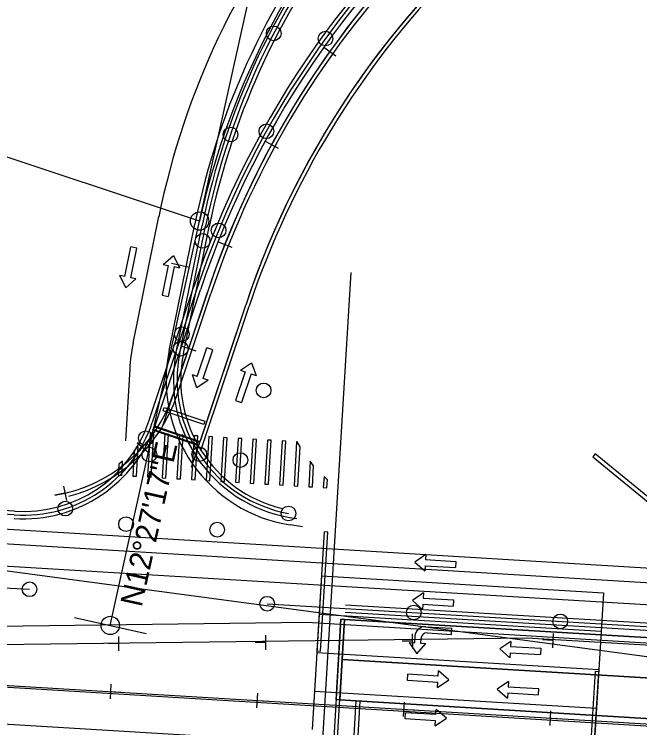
# Model space of a CAD drawing. Extents: x 659657 to 668193, y 633084 to 648639.
# Drawn here: x 661493.6 to 661664, y 642463.1 to 642657.6 of the extents above; entities that cross this region are included whole.
import ezdxf

# ---------------------------------------------------------------- set-up
doc = ezdxf.new("R2010")
doc.units = 0
for name, color, linetype in [('R_MOT_Stage 1', 7, 'Continuous'), ('R_MOT_Stage 1_Striping', 7, 'Continuous'), ('R_MOT_Stage 2', 7, 'Continuous'), ('R_MOT_Stage 2_Striping', 7, 'Continuous'), ('R_MOT_Stage 3', 7, 'Continuous'), ('R_MOT_Stage 3_Striping', 7, 'Continuous'), ('R_MOT_Stage 4', 7, 'Continuous'), ('R_MOT_Stage 4_Striping', 7, 'Continuous'), ('R_MOT_Stage 4_Striping_PPM', 7, 'Continuous'), ('R_MOT_Stage 5', 7, 'Continuous'), ('R_MOT_Stage 5_Striping', 7, 'Continuous'), ('R_MOT_Stage 5_Striping_PPM', 7, 'Continuous'), ('T_SIGNAL CONTROL CABINET', 7, 'Continuous')]:
    doc.layers.add(name, color=color, linetype=linetype)

msp = doc.modelspace()

# ---------------------------------------------------------------- linework, layer by layer
at = {"layer": 'R_MOT_Stage 1'}
for p, q in [((661537.71, 642565.47), (661544.74, 642599.99)), ((661539.67, 642565.07), (661546.7, 642599.59))]:
    msp.add_line(p, q, dxfattribs=at)
for centre in [(661564.28, 642652.34), (661552.51, 642624.78), (661544.91, 642595.79), (661538.92, 642566.39), (661543.98, 642537.64), (661568.29, 642521.49)]:
    msp.add_circle(centre, 2, dxfattribs=at)
for centre, radius, start, end in [((661743.29, 642559.56), 202.63, 113.7798, 168.4903), ((661743.29, 642559.56), 200.63, 113.7965, 168.4903), ((661574.95, 642557.89), 38, 168.4903, 263.3061), ((661574.95, 642557.89), 36, 168.4903, 256.631)]:
    msp.add_arc(centre, radius, start, end, dxfattribs=at)
at = {"layer": 'R_MOT_Stage 1_Striping'}
for p, q in [((661544.08, 642601.2), (661566.65, 642703.4)), ((661519.74, 642490.97), (661544.08, 642601.2)), ((661525.95, 642567.87), (661532.98, 642602.39)), ((661535.75, 642565.87), (661542.78, 642600.39)), ((661525.04, 642560.9), (661523.86, 642541.32))]:
    msp.add_line(p, q, dxfattribs=at)
for points in [[(661544.08, 642601.2), (661354.33, 642664.39)], [(661536.42, 642589.7), (661541.3, 642588.62)], [(661572.08, 642517.85), (661568.73, 642518.38)], [(661509.97, 642493.13), (661529.5, 642488.82)]]:
    msp.add_lwpolyline(points, dxfattribs=at)
for centre in [(661544.08, 642601.2), (661519.74, 642490.97)]:
    msp.add_circle(centre, 2.5, dxfattribs=at)
for centre, radius, start, end in [((661743.29, 642559.56), 214.63, 113.6846, 168.4903), ((661751.29, 642555.43), 212.21, 115.0389, 167.5452), ((661743.29, 642559.56), 204.63, 113.7633, 168.4903), ((661574.95, 642557.89), 50, 168.4903, 176.5452), ((661574.95, 642557.89), 40, 168.4903, 261.0582)]:
    msp.add_arc(centre, radius, start, end, dxfattribs=at)
at = {"layer": 'R_MOT_Stage 2'}
for p, q in [((661530.25, 642546.63), (661542.4, 642583.04)), ((661532.15, 642546), (661544.3, 642582.41)), ((661493.66, 642522.11), (661480.15, 642523.03))]:
    msp.add_line(p, q, dxfattribs=at)
for centre in [(661578.38, 642650.94), (661562.27, 642625.65), (661549.26, 642598.64), (661539.23, 642570.37), (661529.46, 642542.02), (661507.48, 642522.82)]:
    msp.add_circle(centre, 2, dxfattribs=at)
for centre, radius, start, end in [((661783.09, 642502.72), 253.73, 128.1046, 161.5452), ((661783.09, 642502.72), 251.73, 128.1017, 161.5452), ((661496.1, 642558.03), 36, 266.1153, 341.5452), ((661496.1, 642558.03), 38, 266.1153, 341.5452)]:
    msp.add_arc(centre, radius, start, end, dxfattribs=at)
at = {"layer": 'R_MOT_Stage 2_Striping'}
for p, q in [((661544.08, 642601.2), (661566.65, 642703.4)), ((661519.74, 642490.97), (661544.08, 642601.2)), ((661534.05, 642545.36), (661546.2, 642581.77)), ((661541.89, 642534.11), (661556.63, 642578.29)), ((661577.27, 642504.53), (661654.13, 642499.89)), ((661576.64, 642494.05), (661653.5, 642489.41)), ((661576.01, 642483.57), (661652.87, 642478.93)), ((661575.38, 642473.09), (661652.24, 642468.45))]:
    msp.add_line(p, q, dxfattribs=at)
for points in [[(661544.08, 642601.2), (661354.33, 642664.39)], [(661536.42, 642589.7), (661541.3, 642588.62)], [(661509.97, 642493.13), (661529.5, 642488.82)]]:
    msp.add_lwpolyline(points, dxfattribs=at)
for points in [[(661531.7, 642545.15), (661543.69, 642541.08), (661543.37, 642540.13), (661531.38, 642544.2)], [(661679.5, 642515.11), (661651.86, 642537.73), (661651.17, 642536.89), (661678.82, 642514.27)], [(661578, 642516.49), (661576.04, 642484.07), (661577.04, 642484.01), (661578.99, 642516.43)], [(661651.8, 642478.41), (661650.57, 642458.09), (661651.57, 642458.03), (661652.8, 642478.35)]]:
    msp.add_lwpolyline(points, close=True, dxfattribs=at)
for centre in [(661544.08, 642601.2), (661519.74, 642490.97)]:
    msp.add_circle(centre, 2.5, dxfattribs=at)
for centre, radius, start, end in [((661751.29, 642555.43), 212.21, 115.0389, 167.5452), ((661783.09, 642502.72), 249.73, 128.1075, 161.5452), ((661783.09, 642502.72), 238.73, 128.1051, 161.5452)]:
    msp.add_arc(centre, radius, start, end, dxfattribs=at)
at = {"layer": 'R_MOT_Stage 3'}
for p, q in [((661577.92, 642648.57), (661581.18, 642646.25)), ((661579.51, 642647.37), (661577.93, 642645.14)), ((661561.92, 642622.93), (661565.44, 642621.02)), ((661563.64, 642621.93), (661562.34, 642619.53)), ((661549.11, 642595.56), (661552.83, 642594.08)), ((661550.94, 642594.77), (661549.93, 642592.23)), ((661539.21, 642567.13), (661543.01, 642565.86)), ((661541.08, 642566.44), (661540.22, 642563.85)), ((661527.06, 642540.88), (661530.04, 642538.21)), ((661528.5, 642539.51), (661526.68, 642537.48)), ((661507, 642528.96), (661507.79, 642525.04)), ((661507.33, 642527), (661504.66, 642526.46)), ((661583.81, 642496.62), (661680.56, 642490.78)), ((661583.69, 642494.63), (661680.44, 642488.79))]:
    msp.add_line(p, q, dxfattribs=at)
for centre in [(661561.52, 642555.03), (661530.39, 642537.55), (661555.19, 642536.06), (661524.05, 642518.58), (661548.86, 642517.08), (661497.76, 642500.82), (661562.49, 642496.91), (661602.42, 642494.5), (661642.34, 642492.09)]:
    msp.add_circle(centre, 2, dxfattribs=at)
at = {"layer": 'R_MOT_Stage 3_Striping'}
for p, q in [((661537.86, 642553.62), (661547.15, 642581.46)), ((661544.45, 642538.63), (661557.58, 642577.97)), ((661583.57, 642492.63), (661680.32, 642486.79)), ((661582.91, 642481.65), (661679.66, 642475.81)), ((661582.24, 642470.67), (661676.49, 642464.98))]:
    msp.add_line(p, q, dxfattribs=at)
for points in [[(661531.7, 642545.15), (661543.69, 642541.08), (661543.37, 642540.13), (661531.38, 642544.2)], [(661582.57, 642492.69), (661580.61, 642460.25), (661581.61, 642460.19), (661583.57, 642492.63)]]:
    msp.add_lwpolyline(points, close=True, dxfattribs=at)
for centre, radius, start, end in [((661783.09, 642502.72), 248.73, 135.7536, 161.5452), ((661783.09, 642502.72), 237.73, 135.7536, 161.5452), ((661498.02, 642566.92), 42, 284.3912, 341.5452)]:
    msp.add_arc(centre, radius, start, end, dxfattribs=at)
at = {"layer": 'R_MOT_Stage 4'}
for p, q in [((661583.81, 642496.62), (661706.92, 642489.19)), ((661583.69, 642494.63), (661706.8, 642487.19))]:
    msp.add_line(p, q, dxfattribs=at)
for centre in [(661561.52, 642555.03), (661530.39, 642537.55), (661555.19, 642536.06), (661524.05, 642518.58), (661548.86, 642517.08), (661497.76, 642500.82), (661562.49, 642496.91), (661602.42, 642494.5), (661642.34, 642492.09)]:
    msp.add_circle(centre, 2, dxfattribs=at)
at = {"layer": 'R_MOT_Stage 4_Striping'}
for p, q in [((661683.39, 642486.6), (661583.57, 642492.63)), ((661679.66, 642475.81), (661582.91, 642481.65)), ((661682.06, 642464.64), (661582.24, 642470.67))]:
    msp.add_line(p, q, dxfattribs=at)
for points in [[(661581.24, 642470.73), (661582.57, 642492.69), (661583.57, 642492.63), (661582.24, 642470.67)], [(661587.07, 642459.36), (661586.07, 642459.42), (661586.73, 642470.4), (661587.73, 642470.34)]]:
    msp.add_lwpolyline(points, close=True, dxfattribs=at)
at = {"layer": 'R_MOT_Stage 4_Striping_PPM'}
msp.add_line((661544.39, 642541.6), (661556.63, 642578.29), dxfattribs=at)
msp.add_lwpolyline([(661531.78, 642545.36), (661544.18, 642541.14), (661543.86, 642540.2), (661531.46, 642544.41)], close=True, dxfattribs=at)
for centre, radius, start, end in [((660777.38, 642087.58), 954.93, 348.72774, 348.72774), ((661783.09, 642502.72), 238.73, 128.5196, 161.5452)]:
    msp.add_arc(centre, radius, start, end, dxfattribs=at)
at = {"layer": 'R_MOT_Stage 5'}
for p, q in [((661562, 642488.35), (661562.03, 642484.37)), ((661601.99, 642488.7), (661602.03, 642484.72)), ((661640.42, 642488.82), (661640.18, 642484.85)), ((661522, 642488), (661522.03, 642484.02)), ((661561.95, 642486.37), (661559.24, 642486.35)), ((661601.95, 642486.72), (661599.24, 642486.7)), ((661640.24, 642486.85), (661637.53, 642487.01)), ((661521.96, 642486.02), (661519.24, 642486)), ((661519.78, 642470.96), (661520.02, 642474.93)), ((661519.95, 642472.93), (661522.66, 642472.76)), ((661559.7, 642468.54), (661559.94, 642472.52)), ((661559.88, 642470.52), (661562.59, 642470.35)), ((661599.63, 642466.13), (661599.87, 642470.11)), ((661599.81, 642468.11), (661602.52, 642467.94)), ((661639.56, 642463.72), (661639.8, 642467.7)), ((661639.73, 642465.7), (661642.45, 642465.53))]:
    msp.add_line(p, q, dxfattribs=at)
at = {"layer": 'R_MOT_Stage 5_Striping'}
for p, q in [((661239.9, 642532.41), (661819.29, 642497.43)), ((661239.3, 642522.43), (661818.68, 642487.45)), ((661237.31, 642489.49), (661781.76, 642456.62)), ((661482.75, 642485.68), (661633.25, 642487.63)), ((661633.25, 642487.63), (661783.08, 642478.58)), ((661236.71, 642479.51), (661781.16, 642446.64))]:
    msp.add_line(p, q, dxfattribs=at)
at = {"layer": 'R_MOT_Stage 5_Striping_PPM'}
for p, q in [((661546.01, 642546.45), (661556.63, 642578.29)), ((661530.59, 642543.41), (661529.87, 642531.44)), ((661531.59, 642543.35), (661530.59, 642543.41)), ((661530.87, 642531.38), (661531.59, 642543.35)), ((661534.59, 642543.17), (661533.86, 642531.2)), ((661535.58, 642543.11), (661534.59, 642543.17)), ((661534.86, 642531.13), (661535.58, 642543.11)), ((661538.58, 642542.93), (661537.86, 642530.95)), ((661539.58, 642542.87), (661538.58, 642542.93)), ((661538.85, 642530.89), (661539.58, 642542.87)), ((661542.57, 642542.69), (661541.85, 642530.71)), ((661543.57, 642542.63), (661542.57, 642542.69)), ((661542.85, 642530.65), (661543.57, 642542.63)), ((661546.56, 642542.45), (661545.84, 642530.47)), ((661547.56, 642542.39), (661546.56, 642542.45)), ((661546.84, 642530.41), (661547.56, 642542.39)), ((661550.56, 642542.21), (661549.83, 642530.23)), ((661551.56, 642542.15), (661550.56, 642542.21)), ((661550.83, 642530.17), (661551.56, 642542.15)), ((661554.55, 642541.97), (661553.83, 642529.99)), ((661555.55, 642541.91), (661554.55, 642541.97)), ((661554.82, 642529.93), (661555.55, 642541.91)), ((661558.54, 642541.73), (661557.82, 642529.75)), ((661559.54, 642541.67), (661558.54, 642541.73)), ((661558.82, 642529.69), (661559.54, 642541.67)), ((661562.54, 642541.49), (661561.81, 642529.51)), ((661563.53, 642541.43), (661562.54, 642541.49)), ((661562.81, 642529.45), (661563.53, 642541.43)), ((661566.53, 642541.25), (661565.8, 642529.27)), ((661567.53, 642541.18), (661566.53, 642541.25)), ((661566.8, 642529.21), (661567.53, 642541.18)), ((661570.52, 642541), (661569.8, 642529.03)), ((661527.37, 642539.74), (661526.3, 642538.63)), ((661526.88, 642531.62), (661527.37, 642539.74)), ((661570.8, 642528.97), (661571.44, 642539.66)), ((661526.3, 642538.63), (661525.88, 642531.68)), ((661522.07, 642534.96), (661521.88, 642531.92)), ((661523.12, 642535.78), (661522.07, 642534.96)), ((661522.88, 642531.86), (661523.12, 642535.78)), ((661574.21, 642535.71), (661573.79, 642528.78)), ((661575.14, 642534.49), (661574.21, 642535.71)), ((661574.79, 642528.72), (661575.14, 642534.49)), ((661521.88, 642531.92), (661522.88, 642531.86)), ((661525.88, 642531.68), (661526.88, 642531.62)), ((661529.87, 642531.44), (661530.87, 642531.38)), ((661533.86, 642531.2), (661534.86, 642531.13)), ((661577.97, 642531.59), (661577.78, 642528.54)), ((661578.91, 642530.66), (661577.97, 642531.59)), ((661537.86, 642530.95), (661538.85, 642530.89)), ((661541.85, 642530.71), (661542.85, 642530.65)), ((661545.84, 642530.47), (661546.84, 642530.41)), ((661549.83, 642530.23), (661550.83, 642530.17)), ((661553.83, 642529.99), (661554.82, 642529.93)), ((661557.82, 642529.75), (661558.82, 642529.69)), ((661561.81, 642529.51), (661562.81, 642529.45)), ((661565.8, 642529.27), (661566.8, 642529.21)), ((661578.78, 642528.48), (661578.91, 642530.66)), ((661569.8, 642529.03), (661570.8, 642528.97)), ((661573.79, 642528.78), (661574.79, 642528.72)), ((661577.78, 642528.54), (661578.78, 642528.48))]:
    msp.add_line(p, q, dxfattribs=at)
msp.add_lwpolyline([(661534.43, 642550.39), (661545.53, 642546.62), (661545.23, 642545.73), (661534.13, 642549.5)], close=True, dxfattribs=at)
msp.add_lwpolyline([(661571.44, 642539.66), (661570.66, 642541), (661570.52, 642541)], dxfattribs=at)
for centre, radius, start, end in [((660777.38, 642087.58), 954.93, 348.72774, 348.72774), ((661783.09, 642502.72), 238.73, 128.5196, 161.5452)]:
    msp.add_arc(centre, radius, start, end, dxfattribs=at)
at = {"layer": 'T_SIGNAL CONTROL CABINET'}
for p, q in [((661538.69, 642565.27), (661545.72, 642599.79)), ((661523.69, 642586.05), (661525.34, 642594.16)), ((661527, 642593.82), (661525.34, 642594.16)), ((661525.35, 642585.71), (661527, 642593.82)), ((661534.16, 642589.38), (661536.95, 642591.8)), ((661536.95, 642591.8), (661538.57, 642588.48)), ((661534.16, 642589.38), (661535.54, 642589.1)), ((661535.54, 642589.1), (661533.89, 642580.99)), ((661537.19, 642588.77), (661535.54, 642580.66)), ((661537.19, 642588.77), (661538.57, 642588.48)), ((661523.69, 642586.05), (661522.31, 642586.33)), ((661523.94, 642583.02), (661522.31, 642586.33)), ((661526.72, 642585.43), (661525.35, 642585.71)), ((661585.27, 642587.2), (661575.6, 642426.99)), ((661526.72, 642585.43), (661523.94, 642583.02)), ((661543.35, 642582.72), (661531.2, 642546.31)), ((661546.2, 642581.77), (661536.91, 642553.94)), ((661533.89, 642580.99), (661535.54, 642580.66)), ((661543.44, 642558.81), (661546.06, 642566.66)), ((661543.44, 642558.81), (661546.06, 642566.66)), ((661545.04, 642558.27), (661547.66, 642566.12)), ((661545.04, 642558.27), (661547.66, 642566.12)), ((661547.66, 642566.12), (661546.06, 642566.66)), ((661547.66, 642566.12), (661546.06, 642566.66)), ((661555.19, 642560.53), (661558.24, 642562.59)), ((661555.19, 642560.53), (661558.24, 642562.59)), ((661558.24, 642562.59), (661559.45, 642559.11)), ((661558.24, 642562.59), (661559.45, 642559.11)), ((661555.19, 642560.53), (661556.52, 642560.09)), ((661555.19, 642560.53), (661556.52, 642560.09)), ((661543.44, 642558.81), (661542.11, 642559.25)), ((661543.32, 642555.77), (661542.11, 642559.25)), ((661543.44, 642558.81), (661542.11, 642559.25)), ((661543.32, 642555.77), (661542.11, 642559.25)), ((661546.38, 642557.83), (661545.04, 642558.27)), ((661546.38, 642557.83), (661545.04, 642558.27)), ((661556.52, 642560.09), (661553.9, 642552.24)), ((661556.52, 642560.09), (661553.9, 642552.24)), ((661558.12, 642559.56), (661555.5, 642551.71)), ((661558.12, 642559.56), (661555.5, 642551.71)), ((661558.12, 642559.56), (661559.45, 642559.11)), ((661558.12, 642559.56), (661559.45, 642559.11)), ((661546.38, 642557.83), (661543.32, 642555.77)), ((661546.38, 642557.83), (661543.32, 642555.77)), ((661553.9, 642552.24), (661555.5, 642551.71)), ((661553.9, 642552.24), (661555.5, 642551.71)), ((661493.6, 642521.11), (661477.71, 642522.19)), ((661392.07, 642519.22), (661772.52, 642468.24)), ((661392.07, 642519.22), (661781.09, 642495.73)), ((661239.01, 642516.44), (661497.76, 642500.82)), ((661605.73, 642510.33), (661602.68, 642508.26)), ((661605.73, 642510.33), (661605.65, 642508.92)), ((661602.68, 642508.26), (661605.46, 642505.83)), ((661605.65, 642508.92), (661613.91, 642508.42)), ((661613.91, 642508.42), (661613.81, 642506.74)), ((661605.54, 642507.24), (661605.46, 642505.83)), ((661605.54, 642507.24), (661613.81, 642506.74)), ((661577.27, 642504.53), (661574.74, 642462.61)), ((661605.1, 642499.85), (661602.05, 642497.78)), ((661605.1, 642499.85), (661605.01, 642498.44)), ((661605.01, 642498.44), (661613.27, 642497.94)), ((661562.49, 642496.91), (661683.47, 642489.6)), ((661602.05, 642497.78), (661604.83, 642495.35)), ((661604.91, 642496.76), (661604.83, 642495.35)), ((661604.91, 642496.76), (661613.17, 642496.26)), ((661613.27, 642497.94), (661613.17, 642496.26)), ((661573.4, 642491.74), (661423.01, 642489.8)), ((661783.11, 642479.08), (661573.4, 642491.74)), ((661605.67, 642490.64), (661612.81, 642490.21)), ((661612.71, 642488.52), (661612.81, 642490.21)), ((661237.34, 642489.99), (661781.79, 642457.12)), ((661606.13, 642488.92), (661612.71, 642488.52)), ((661601.18, 642486.31), (661603.25, 642483.26)), ((661601.18, 642486.31), (661602.59, 642486.22)), ((661602.69, 642488), (661602.59, 642486.22)), ((661604.34, 642487.34), (661604.27, 642486.12)), ((661628.88, 642486.64), (661625.82, 642484.57)), ((661628.88, 642486.64), (661628.79, 642485.23)), ((661603.25, 642483.26), (661605.67, 642486.04)), ((661604.27, 642486.12), (661605.67, 642486.04)), ((661625.82, 642484.57), (661628.6, 642482.15)), ((661628.79, 642485.23), (661637.05, 642484.74)), ((661637.05, 642484.74), (661636.95, 642483.05)), ((661628.69, 642483.55), (661628.6, 642482.15)), ((661628.69, 642483.55), (661636.95, 642483.05)), ((661609.09, 642477.16), (661609.18, 642478.56)), ((661611.96, 642476.14), (661609.18, 642478.56)), ((661600.73, 642475.97), (661600.83, 642477.66)), ((661609.09, 642477.16), (661600.83, 642477.66)), ((661608.99, 642475.47), (661600.73, 642475.97)), ((661608.91, 642474.07), (661611.96, 642476.14)), ((661608.91, 642474.07), (661608.99, 642475.47)), ((661628.21, 642475.66), (661625.16, 642473.59)), ((661628.21, 642475.66), (661628.13, 642474.25)), ((661625.16, 642473.59), (661627.94, 642471.17)), ((661628.13, 642474.25), (661636.39, 642473.76)), ((661636.39, 642473.76), (661636.29, 642472.07)), ((661628.03, 642472.57), (661627.94, 642471.17)), ((661628.03, 642472.57), (661636.29, 642472.07)), ((661600.1, 642465.49), (661600.2, 642467.18)), ((661608.46, 642466.68), (661600.2, 642467.18)), ((661608.46, 642466.68), (661608.55, 642468.08)), ((661611.33, 642465.66), (661608.55, 642468.08)), ((661608.36, 642464.99), (661600.1, 642465.49)), ((661608.27, 642463.59), (661611.33, 642465.66)), ((661608.27, 642463.59), (661608.36, 642464.99))]:
    msp.add_line(p, q, dxfattribs=at)
msp.add_lwpolyline([(661654.13, 642499.89), (661651.6, 642457.97)], dxfattribs=at)
for centre, radius, start, end in [((661743.29, 642559.56), 201.63, 113.7881, 168.4903), ((661783.09, 642502.72), 252.73, 128.1046, 161.5452), ((661783.09, 642502.72), 249.73, 135.7536, 161.5452), ((661574.95, 642557.89), 37, 168.4903, 259.6387), ((661498.02, 642566.92), 41, 279.3189, 341.5452), ((661496.1, 642558.03), 37, 266.1153, 341.5452), ((661605.5, 642487.83), 2.81, 86.5452, 176.5452), ((661606.03, 642487.24), 1.69, 86.5452, 176.5452)]:
    msp.add_arc(centre, radius, start, end, dxfattribs=at)

# ---------------------------------------------------------------- texts
at = {"layer": 'R_MOT_Stage 1_Striping'}
msp.add_text('N12%%d27\'17"E', height=6, rotation=77.5452, dxfattribs=at).set_placement((661528.28, 642495.77))
at = {"layer": 'R_MOT_Stage 2_Striping'}
msp.add_text('N12%%d27\'17"E', height=6, rotation=77.5452, dxfattribs=at).set_placement((661528.28, 642495.77))

doc.saveas('drawing.dxf')
